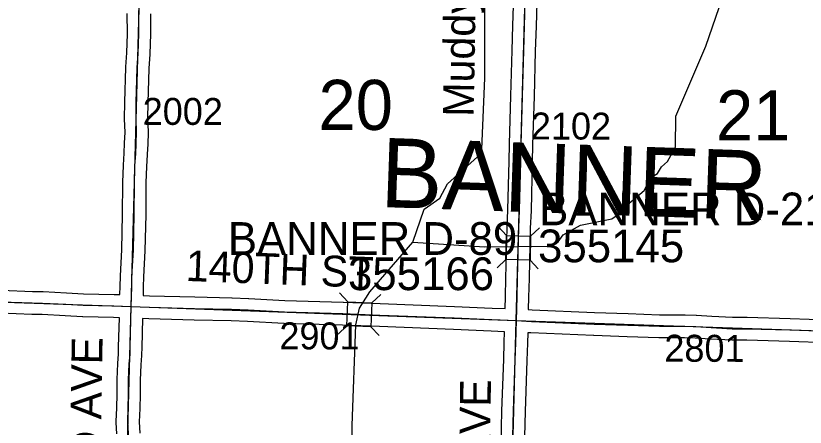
# Model space of a CAD drawing. Extents: x -157.2 to -99.3, y 12.2 to 46.2.
# Drawn here: x -137.802 to -135.752, y 36.637 to 37.706 of the extents above; entities that cross this region are included whole.
import ezdxf

# ---------------------------------------------------------------- set-up
doc = ezdxf.new("R2010")
doc.units = 0
for name, color, linetype in [('tdCoHydroRiver', 7, 'Continuous'), ('tdCoHydroTxtLg', 7, 'Continuous'), ('tdCoSecRdNmbr', 7, 'Continuous'), ('tdCoSecRdTxt', 7, 'Continuous'), ('tdCoSecRteBand', 7, 'Continuous'), ('tdCoSecRteCL', 7, 'Continuous'), ('tdCoSectLine', 7, 'Continuous'), ('tdCoSectNmbr', 7, 'Continuous'), ('tdCoStrucSec', 7, 'Continuous'), ('tdCoStrucSecCoName', 7, 'Continuous'), ('tdCoStrucSecFHWANum', 7, 'Continuous'), ('tdCoSurfAsphalt', 7, 'Continuous'), ('tdCoSurfGravel', 7, 'Continuous'), ('tdCoTwpNameTxt', 7, 'Continuous')]:
    doc.layers.add(name, color=color, linetype=linetype)

msp = doc.modelspace()

# ---------------------------------------------------------------- linework, layer by layer
at = {"layer": 'tdCoHydroRiver'}
for points in [[(-136.7709, 37.1173), (-136.7414, 37.2031), (-136.701, 37.2318), (-136.6809, 37.2691), (-136.6029, 37.3392), (-136.5912, 37.3593), (-136.5838, 37.5437), (-136.5836, 37.8466)], [(-136.7709, 37.1173), (-136.5851, 37.1051), (-136.4097, 37.1075), (-136.3936, 37.118), (-136.3804, 37.1366), (-136.3354, 37.162), (-136.2544, 37.1783), (-136.2399, 37.1874), (-136.2316, 37.1997), (-136.17, 37.2514), (-136.1531, 37.2856), (-136.1354, 37.2961), (-136.1254, 37.3131), (-136.1092, 37.3268), (-136.089, 37.3641), (-136.0881, 37.4445), (-136.0097, 37.6266), (-135.9662, 37.7531)], [(-136.9288, 36.6413), (-136.9185, 36.9024), (-136.909, 36.9465), (-136.8824, 36.9882), (-136.7709, 37.1173)], [(-137.2985, 35.7878), (-137.2799, 35.9814), (-137.2799, 36.032), (-137.2931, 36.0624), (-137.2911, 36.0766), (-137.2717, 36.0902), (-137.2438, 36.1272), (-137.2056, 36.137), (-137.1616, 36.1278), (-137.1379, 36.1286), (-137.1179, 36.1627), (-137.1067, 36.1687), (-137.0564, 36.1608), (-137.0043, 36.1623), (-136.9672, 36.1864), (-136.9375, 36.2281), (-136.927, 36.2609), (-136.9386, 36.3466), (-136.9442, 36.3673), (-136.9414, 36.4083), (-136.9262, 36.4394), (-136.9288, 36.6413)]]:
    msp.add_lwpolyline(points, dxfattribs=at)
at = {"layer": 'tdCoSecRteBand'}
for points in [[(-136.5309, 36.9449), (-136.53, 36.9759), (-136.529, 37.0242), (-136.529, 37.0242), (-136.529, 37.0243), (-136.5258, 37.1555), (-136.5258, 37.1558), (-136.5258, 37.156), (-136.5238, 37.2016), (-136.5206, 37.3276), (-136.5197, 37.3717), (-136.5197, 37.3718), (-136.5197, 37.3719), (-136.516, 37.4976), (-136.5128, 37.615), (-136.5128, 37.615), (-136.5127, 37.6151), (-136.5108, 37.6807), (-136.5063, 37.834)], [(-136.4464, 37.8323), (-136.4508, 37.6789), (-136.4508, 37.6789), (-136.4508, 37.6789), (-136.4528, 37.6133), (-136.456, 37.496), (-136.456, 37.4959), (-136.456, 37.4959), (-136.4597, 37.3702), (-136.4607, 37.3262), (-136.4607, 37.3262), (-136.4607, 37.3261), (-136.4639, 37.1999), (-136.4639, 37.1996), (-136.4639, 37.1993), (-136.4658, 37.1537), (-136.469, 37.0229), (-136.47, 36.9746), (-136.47, 36.9745), (-136.47, 36.9744), (-136.4709, 36.9422), (-136.4613, 36.9418), (-136.299, 36.9346), (-136.2119, 36.9319), (-136.2118, 36.9319), (-136.2118, 36.9319), (-136.1299, 36.929), (-136.0644, 36.929), (-136.064, 36.929), (-136.0636, 36.929), (-136.0352, 36.9282), (-136.0346, 36.9282), (-136.034, 36.9282), (-135.9946, 36.9255), (-135.9403, 36.9228), (-135.9031, 36.9228), (-135.9026, 36.9228), (-135.9022, 36.9228), (-135.7909, 36.9194), (-135.7909, 36.9194), (-135.7908, 36.9194), (-135.6922, 36.9159)], [(-137.5316, 36.9812), (-137.531, 37.0025), (-137.5305, 37.029), (-137.5305, 37.0296), (-137.5305, 37.0301), (-137.5268, 37.0977), (-137.5246, 37.1897), (-137.5241, 37.2723), (-137.5241, 37.2727), (-137.5241, 37.2732), (-137.5226, 37.3168), (-137.5226, 37.3174), (-137.5226, 37.3179), (-137.5204, 37.3485), (-137.5194, 37.3746), (-137.5194, 37.3747), (-137.5194, 37.3747), (-137.5182, 37.4035), (-137.5197, 37.4368), (-137.5197, 37.4376), (-137.5197, 37.4385), (-137.5192, 37.4806), (-137.5192, 37.4809), (-137.5192, 37.4811), (-137.5167, 37.5713), (-137.5167, 37.572), (-137.5167, 37.5727), (-137.514, 37.6097), (-137.5121, 37.659), (-137.5125, 37.7111)], [(-137.4525, 37.7109), (-137.4521, 37.6588), (-137.452, 37.6581), (-137.4521, 37.6574), (-137.454, 37.6068), (-137.4541, 37.6063), (-137.4541, 37.6058), (-137.4568, 37.569), (-137.4592, 37.4797), (-137.4597, 37.4386), (-137.4582, 37.4049), (-137.4582, 37.4036), (-137.4582, 37.4023), (-137.4595, 37.3723), (-137.4605, 37.3457), (-137.4605, 37.3452), (-137.4605, 37.3447), (-137.4627, 37.3142), (-137.4641, 37.2715), (-137.4646, 37.1891), (-137.4646, 37.1888), (-137.4646, 37.1886), (-137.4669, 37.0958), (-137.4669, 37.0954), (-137.4669, 37.0949), (-137.4706, 37.0274), (-137.471, 37.0013), (-137.471, 37.0012), (-137.471, 37.0011), (-137.4716, 36.9794), (-137.4716, 36.9791), (-137.4713, 36.9791), (-137.4548, 36.9785), (-137.3374, 36.9751), (-137.2408, 36.9731), (-137.2405, 36.9731), (-137.2402, 36.9731), (-137.1976, 36.9714), (-137.1973, 36.9714), (-137.1971, 36.9714), (-137.1031, 36.9662), (-136.9515, 36.9618), (-136.9514, 36.9618), (-136.9513, 36.9618), (-136.8553, 36.9581), (-136.6627, 36.9507), (-136.6627, 36.9507), (-136.6626, 36.9507), (-136.5645, 36.9465), (-136.5644, 36.9465), (-136.5644, 36.9465), (-136.5309, 36.9449)], [(-137.8395, 36.9928), (-137.7586, 36.9896), (-137.7324, 36.9894), (-137.7317, 36.9894), (-137.7311, 36.9894), (-137.6704, 36.9862), (-137.6704, 36.9862), (-137.6704, 36.9862), (-137.6259, 36.9837), (-137.547, 36.9818), (-137.5468, 36.9817), (-137.5467, 36.9817), (-137.5316, 36.9812)], [(-137.5397, 36.6193), (-137.5413, 36.6487), (-137.5414, 36.6502), (-137.5414, 36.6517), (-137.5399, 36.6874), (-137.5392, 36.723), (-137.5392, 36.7597), (-137.5392, 36.7604), (-137.5391, 36.7611), (-137.5372, 36.8025), (-137.5371, 36.803), (-137.5371, 36.8035), (-137.5352, 36.8269), (-137.535, 36.8451), (-137.535, 36.8453), (-137.535, 36.8455), (-137.5331, 36.9212), (-137.5486, 36.9218), (-137.6279, 36.9237), (-137.6283, 36.9238), (-137.6288, 36.9238), (-137.6736, 36.9262), (-137.7336, 36.9294), (-137.7596, 36.9297), (-137.76, 36.9297), (-137.7605, 36.9297), (-137.8418, 36.9329)], [(-136.5426, 36.5497), (-136.5394, 36.6793), (-136.5394, 36.6794), (-136.5394, 36.6796), (-136.5349, 36.8125), (-136.5349, 36.8126), (-136.5349, 36.8126), (-136.5332, 36.8571), (-136.5325, 36.8844), (-136.5325, 36.885), (-136.533, 36.885), (-136.5671, 36.8865), (-136.6651, 36.8907), (-136.8576, 36.8981), (-136.8576, 36.8981), (-136.8576, 36.8981), (-136.9534, 36.9018), (-137.1052, 36.9062), (-137.1056, 36.9062), (-137.106, 36.9063), (-137.2002, 36.9114), (-137.2423, 36.9131), (-137.3387, 36.9151), (-137.3388, 36.9151), (-137.339, 36.9151), (-137.4566, 36.9186), (-137.4567, 36.9186), (-137.4568, 36.9186), (-137.4731, 36.9191), (-137.475, 36.8442), (-137.4752, 36.8251), (-137.4752, 36.8241), (-137.4753, 36.8231), (-137.4773, 36.7992), (-137.4792, 36.759), (-137.4792, 36.7227), (-137.4792, 36.7224), (-137.4792, 36.7221), (-137.4799, 36.6858), (-137.4799, 36.6855), (-137.4799, 36.6852), (-137.4814, 36.6507), (-137.4797, 36.6218)], [(-135.6949, 36.856), (-135.7929, 36.8594), (-135.9036, 36.8628), (-135.9411, 36.8628), (-135.9418, 36.8628), (-135.9425, 36.8629), (-135.9978, 36.8656), (-135.9981, 36.8656), (-135.9984, 36.8656), (-136.0374, 36.8683), (-136.0648, 36.869), (-136.1305, 36.869), (-136.131, 36.869), (-136.1315, 36.869), (-136.2138, 36.872), (-136.3011, 36.8747), (-136.3013, 36.8747), (-136.3015, 36.8747), (-136.464, 36.8818), (-136.464, 36.8818), (-136.464, 36.8818), (-136.4725, 36.8822), (-136.4732, 36.8553), (-136.4732, 36.8551), (-136.4733, 36.855), (-136.475, 36.8104), (-136.4794, 36.6777), (-136.4826, 36.5481)]]:
    msp.add_lwpolyline(points, dxfattribs=at)
at = {"layer": 'tdCoSecRteCL'}
for points in [[(-137.5023, 36.9502), (-137.501, 37.0019), (-137.5005, 37.0285), (-137.4968, 37.0966), (-137.4946, 37.1893), (-137.4941, 37.2721), (-137.4927, 37.3158), (-137.4904, 37.3469), (-137.4894, 37.3735), (-137.4882, 37.4036), (-137.4897, 37.4381), (-137.4892, 37.4803), (-137.4867, 37.5705), (-137.484, 37.608), (-137.4821, 37.6586), (-137.4825, 37.7113), (-137.4811, 37.7471), (-137.4781, 37.861), (-137.4766, 37.9123), (-137.4753, 37.9513)], [(-136.5017, 36.9136), (-136.5, 36.9752), (-136.499, 37.0236), (-136.4958, 37.1548), (-136.4939, 37.2006), (-136.4907, 37.3269), (-136.4897, 37.371), (-136.486, 37.4968), (-136.4828, 37.6142), (-136.4808, 37.6798), (-136.4764, 37.8332), (-136.4744, 37.9137)], [(-138.5377, 36.9863), (-138.4688, 36.9833), (-138.4335, 36.9811), (-138.3862, 36.9801), (-138.3161, 36.9781), (-138.2375, 36.9747), (-138.1869, 36.9744), (-138.1522, 36.9742), (-138.092, 36.9705), (-138.0444, 36.9695), (-137.9815, 36.9678), (-137.8407, 36.9629), (-137.7593, 36.9597), (-137.7327, 36.9594), (-137.672, 36.9562), (-137.6271, 36.9537), (-137.5477, 36.9518), (-137.5023, 36.9502)], [(-137.5288, 35.9531), (-137.5274, 35.9866), (-137.5232, 36.155), (-137.5237, 36.1856), (-137.5237, 36.209), (-137.5235, 36.2539), (-137.5195, 36.3498), (-137.5163, 36.4221), (-137.5176, 36.4906), (-137.5146, 36.5345), (-137.5112, 36.5718), (-137.5097, 36.5974), (-137.5097, 36.6201), (-137.5114, 36.6504), (-137.5099, 36.6864), (-137.5092, 36.7227), (-137.5092, 36.7597), (-137.5072, 36.8011), (-137.5052, 36.8255), (-137.505, 36.8448), (-137.5023, 36.9502)], [(-137.5023, 36.9502), (-137.4557, 36.9486), (-137.3381, 36.9451), (-137.2414, 36.9431), (-137.1988, 36.9414), (-137.1043, 36.9362), (-136.9524, 36.9318), (-136.8565, 36.9281), (-136.6639, 36.9207), (-136.5657, 36.9165), (-136.5017, 36.9136)], [(-136.5283, 35.9159), (-136.5276, 35.941), (-136.5254, 36.0625), (-136.5237, 36.1461), (-136.522, 36.2258), (-136.5193, 36.334), (-136.5183, 36.3829), (-136.5151, 36.4793), (-136.5126, 36.5488), (-136.5094, 36.6786), (-136.505, 36.8115), (-136.5032, 36.8561), (-136.5017, 36.9136)], [(-136.5017, 36.9136), (-136.4626, 36.9118), (-136.3001, 36.9047), (-136.2128, 36.9019), (-136.1305, 36.899), (-136.0644, 36.899), (-136.036, 36.8982), (-135.9963, 36.8955), (-135.9411, 36.8928), (-135.9031, 36.8928), (-135.7919, 36.8894), (-135.6932, 36.8859), (-135.6767, 36.8847), (-135.6262, 36.8849), (-135.5768, 36.8835), (-135.5191, 36.8807), (-135.5067, 36.8801)]]:
    msp.add_lwpolyline(points, dxfattribs=at)
at = {"layer": 'tdCoSectLine'}
for points in [[(-137.5027, 36.9502), (-137.4757, 37.9513)], [(-136.5021, 36.9136), (-136.4747, 37.9137)], [(-138.5381, 36.9863), (-137.5027, 36.9502)], [(-137.5292, 35.9531), (-137.5027, 36.9502)], [(-137.5027, 36.9502), (-136.5021, 36.9136)], [(-136.5287, 35.9159), (-136.5021, 36.9136)], [(-136.5021, 36.9136), (-135.507, 36.8801)]]:
    msp.add_lwpolyline(points, dxfattribs=at)
at = {"layer": 'tdCoStrucSec'}
for p, q in [((-136.5275, 37.135), (-136.549, 37.1578)), ((-136.4649, 37.1334), (-136.4422, 37.1549)), ((-136.5291, 37.0725), (-136.5518, 37.0509)), ((-136.4665, 37.0708), (-136.445, 37.0481)), ((-136.9396, 36.9626), (-136.9609, 36.9856)), ((-136.8771, 36.9602), (-136.8541, 36.9815)), ((-136.942, 36.9), (-136.965, 36.8788)), ((-136.8795, 36.8976), (-136.8582, 36.8747))]:
    msp.add_line(p, q, dxfattribs=at)
for points in [[(-136.5291, 37.0725), (-136.5275, 37.135), (-136.4649, 37.1334), (-136.4665, 37.0708)], [(-136.9396, 36.9626), (-136.8771, 36.9602), (-136.8795, 36.8976), (-136.942, 36.9)]]:
    msp.add_lwpolyline(points, close=True, dxfattribs=at)
at = {"layer": 'tdCoSurfAsphalt'}
msp.add_lwpolyline([(-136.5283, 35.9159), (-136.5276, 35.941), (-136.5254, 36.0625), (-136.5237, 36.1461), (-136.522, 36.2258), (-136.5193, 36.334), (-136.5183, 36.3829), (-136.5151, 36.4793), (-136.5126, 36.5488), (-136.5094, 36.6786), (-136.505, 36.8115), (-136.5032, 36.8561), (-136.5017, 36.9136), (-136.5, 36.9752), (-136.499, 37.0236), (-136.4958, 37.1548), (-136.4939, 37.2006), (-136.4907, 37.3269), (-136.4897, 37.371), (-136.486, 37.4968), (-136.4828, 37.6142), (-136.4808, 37.6798), (-136.4764, 37.8332)], dxfattribs=at)
at = {"layer": 'tdCoSurfGravel'}
for points in [[(-137.5097, 36.6201), (-137.5114, 36.6504), (-137.5099, 36.6864), (-137.5092, 36.7227), (-137.5092, 36.7597), (-137.5072, 36.8011), (-137.5052, 36.8255), (-137.505, 36.8448), (-137.5023, 36.9502), (-137.501, 37.0019), (-137.5005, 37.0285), (-137.4968, 37.0966), (-137.4946, 37.1893), (-137.4941, 37.2721), (-137.4927, 37.3158), (-137.4904, 37.3469), (-137.4894, 37.3735), (-137.4882, 37.4036), (-137.4897, 37.4381), (-137.4892, 37.4803), (-137.4867, 37.5705), (-137.484, 37.608), (-137.4821, 37.6586), (-137.4825, 37.7113)], [(-137.8407, 36.9629), (-137.7593, 36.9597), (-137.7327, 36.9594), (-137.672, 36.9562), (-137.6271, 36.9537), (-137.5477, 36.9518), (-137.5023, 36.9502), (-137.4557, 36.9486), (-137.3381, 36.9451), (-137.2414, 36.9431), (-137.1988, 36.9414), (-137.1043, 36.9362), (-136.9524, 36.9318), (-136.8565, 36.9281), (-136.6639, 36.9207), (-136.5657, 36.9165), (-136.5017, 36.9136)], [(-136.5017, 36.9136), (-136.4626, 36.9118), (-136.3001, 36.9047), (-136.2128, 36.9019), (-136.1305, 36.899), (-136.0644, 36.899), (-136.036, 36.8982), (-135.9963, 36.8955), (-135.9411, 36.8928), (-135.9031, 36.8928), (-135.7919, 36.8894), (-135.6932, 36.8859)]]:
    msp.add_lwpolyline(points, dxfattribs=at)

# ---------------------------------------------------------------- texts
at = {"layer": 'tdCoHydroTxtLg'}
msp.add_text('Muddy', height=0.08, rotation=89.1112, dxfattribs=at).set_placement((-136.6127, 37.4427))
at = {"layer": 'tdCoSecRdNmbr'}
for s, rotation, p in [('2002', 359.8951, (-137.4726, 37.4223)), ('2102', 359.8959, (-136.4643, 37.3843)), ('2901', 359.8954, (-137.1175, 36.8392)), ('2801', 359.8961, (-136.1176, 36.807))]:
    msp.add_text(s, height=0.07, rotation=rotation, dxfattribs=at).set_placement(p)
at = {"layer": 'tdCoSecRdTxt'}
for s, rotation, p in [('140TH ST', 357.8415, (-137.3618, 37.0169)), ('EASTLAND AVE', 89.0596, (-137.5898, 36.0624)), ('EMMETT AVE', 89.2413, (-136.577, 36.0656))]:
    msp.add_text(s, height=0.08, rotation=rotation, dxfattribs=at).set_placement(p)
at = {"layer": 'tdCoSectNmbr'}
for s, rotation, p in [('20', 359.8954, (-137.016, 37.4093)), ('21', 359.8962, (-135.9835, 37.3822))]:
    msp.add_text(s, height=0.13, rotation=rotation, dxfattribs=at).set_placement(p)
at = {"layer": 'tdCoStrucSecCoName'}
for s, p in [('BANNER D-214', (-136.4427, 37.1613)), ('BANNER D-89', (-137.2513, 37.0845))]:
    msp.add_text(s, height=0.085, dxfattribs=at).set_placement(p)
at = {"layer": 'tdCoStrucSecFHWANum'}
for s, p in [('355145', (-136.4455, 37.0653)), ('355166', (-136.9393, 36.9929))]:
    msp.add_text(s, height=0.085, dxfattribs=at).set_placement(p)
at = {"layer": 'tdCoTwpNameTxt'}
msp.add_text('BANNER', height=0.18, rotation=358.0198, dxfattribs=at).set_placement((-136.857, 37.2089))

doc.saveas('drawing.dxf')
